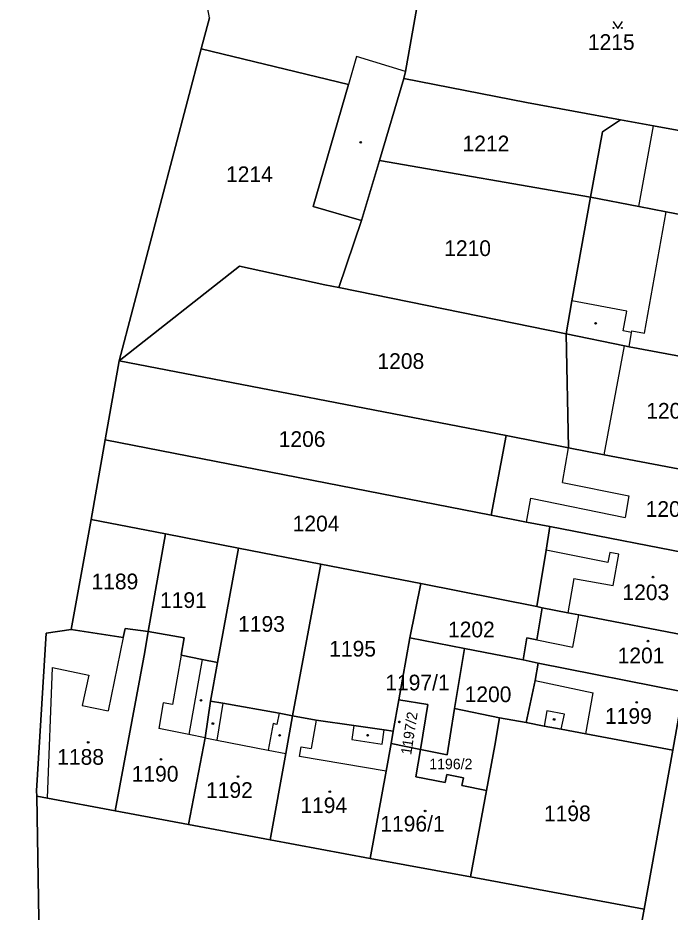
# Model space of a CAD drawing. Extents: x -596233 to -595156, y -1161235 to -1159375.
# Drawn here: x -596132.5 to -596061.9, y -1160407 to -1160310.2 of the extents above; entities that cross this region are included whole.
import ezdxf

# ---------------------------------------------------------------- set-up
doc = ezdxf.new("R2010")
doc.units = 0
for name, color, linetype in [('KN_CAR_KR', 7, 'Continuous'), ('KN_KULTURY', 7, 'Continuous'), ('KN_PARC_CIS_POZ', 7, 'Continuous'), ('KN_PARC_CIS_STAV', 7, 'Continuous'), ('KN_PARC_PLOCHA', 7, 'Continuous'), ('parcely_l', 7, 'Continuous')]:
    doc.layers.add(name, color=color, linetype=linetype)

msp = doc.modelspace()

# ---------------------------------------------------------------- linework, layer by layer
at = {"layer": 'KN_CAR_KR'}
for points in [[(-596095.85, -1160314.37), (-596096.72, -1160317.4)], [(-596090.57, -1160315.98), (-596095.85, -1160314.37)], [(-596065.3, -1160330.61), (-596063.73, -1160321.87)], [(-596064.69, -1160344.29), (-596062.35, -1160331.16)], [(-596066.62, -1160341.93), (-596072.55, -1160340.82)], [(-596067.02, -1160344.04), (-596066.62, -1160341.93)], [(-596066.11, -1160344.22), (-596067.02, -1160344.04)], [(-596066.36, -1160345.77), (-596066.11, -1160344.22)], [(-596066.11, -1160344.22), (-596066.08, -1160344.06)], [(-596066.08, -1160344.06), (-596064.69, -1160344.29)], [(-596069.08, -1160357.46), (-596066.88, -1160345.67)], [(-596073.59, -1160360.47), (-596072.91, -1160356.71)], [(-596073.59, -1160360.47), (-596066.39, -1160361.91)], [(-596066.39, -1160361.91), (-596066.79, -1160364.25)], [(-596077.48, -1160364.75), (-596076.99, -1160362.15)], [(-596076.99, -1160362.15), (-596066.79, -1160364.25)], [(-596068.66, -1160369.12), (-596075.35, -1160367.78)], [(-596068.47, -1160368.03), (-596068.66, -1160369.12)], [(-596067.49, -1160368.21), (-596068.47, -1160368.03)], [(-596068.1, -1160371.62), (-596067.49, -1160368.21)], [(-596072.35, -1160370.86), (-596073.01, -1160374.56)], [(-596072.35, -1160370.86), (-596068.1, -1160371.62)], [(-596072.47, -1160378.31), (-596071.81, -1160374.79)], [(-596121.09, -1160377.25), (-596122.7, -1160385.19)], [(-596076.34, -1160377.51), (-596072.47, -1160378.31)], [(-596114.81, -1160379.16), (-596115.74, -1160384.5)], [(-596112.55, -1160379.62), (-596114, -1160387.75)], [(-596129.28, -1160394.63), (-596128.72, -1160380.49)], [(-596128.72, -1160380.49), (-596124.79, -1160381.32)], [(-596124.79, -1160381.32), (-596125.52, -1160384.62)], [(-596076.53, -1160381.91), (-596070.25, -1160383.22)], [(-596071.04, -1160387.67), (-596070.25, -1160383.22)], [(-596116.76, -1160384.33), (-596117.24, -1160387.11)], [(-596115.74, -1160384.5), (-596116.76, -1160384.33)], [(-596125.52, -1160384.62), (-596122.7, -1160385.19)], [(-596110.33, -1160384.37), (-596110.95, -1160388.34)], [(-596075.25, -1160385.2), (-596075.57, -1160386.83)], [(-596073.37, -1160385.56), (-596075.25, -1160385.2)], [(-596104.23, -1160385.45), (-596104.47, -1160386.65)], [(-596100.22, -1160386.2), (-596100.74, -1160389.27)], [(-596073.7, -1160387.18), (-596073.37, -1160385.56)], [(-596114, -1160387.75), (-596117.24, -1160387.11)], [(-596104.87, -1160386.57), (-596105.4, -1160389.43)], [(-596104.47, -1160386.65), (-596104.87, -1160386.57)], [(-596096.14, -1160386.78), (-596096.36, -1160388.29)], [(-596112.23, -1160388.09), (-596114, -1160387.75)], [(-596112.23, -1160388.09), (-596110.95, -1160388.34)], [(-596093.09, -1160388.78), (-596092.88, -1160387.25)], [(-596110.95, -1160388.34), (-596105.4, -1160389.43)], [(-596102.02, -1160390.12), (-596101.85, -1160389.08)], [(-596101.85, -1160389.08), (-596100.74, -1160389.27)], [(-596096.36, -1160388.29), (-596093.09, -1160388.78)], [(-596105.4, -1160389.43), (-596103.49, -1160389.8)], [(-596092.64, -1160391.72), (-596102.02, -1160390.12)]]:
    msp.add_lwpolyline(points, dxfattribs=at)
at = {"layer": 'KN_KULTURY'}
msp.add_lwpolyline([(-596068.0918, -1160310.5716), (-596067.5918, -1160311.3216), (-596067.0918, -1160310.5716)], dxfattribs=at)
for centre, radius in [((-596068.042, -1160311.2714), 0.05), ((-596067.1426, -1160311.2714), 0.05), ((-596095.4, -1160323.65), 0.09), ((-596095.4, -1160323.65), 0.0398), ((-596069.99, -1160343.24), 0.09), ((-596069.99, -1160343.24), 0.0398), ((-596063.78, -1160370.71), 0.09), ((-596063.78, -1160370.71), 0.0398), ((-596064.33, -1160377.64), 0.09), ((-596064.33, -1160377.64), 0.0398), ((-596112.68, -1160384.05), 0.09), ((-596112.68, -1160384.05), 0.0398), ((-596065.55, -1160384.27), 0.09), ((-596065.55, -1160384.27), 0.0398), ((-596074.48, -1160386.12), 0.09), ((-596074.48, -1160386.12), 0.0398), ((-596111.39, -1160386.56), 0.09), ((-596111.39, -1160386.56), 0.0398), ((-596091.22, -1160386.38), 0.09), ((-596091.22, -1160386.38), 0.0398), ((-596104.17, -1160387.84), 0.09), ((-596104.17, -1160387.84), 0.0398), ((-596094.65, -1160387.82), 0.09), ((-596094.65, -1160387.82), 0.0398), ((-596124.87, -1160388.6), 0.09), ((-596124.87, -1160388.6), 0.0398), ((-596117, -1160390.44), 0.09), ((-596117, -1160390.44), 0.0398), ((-596108.67, -1160392.29), 0.09), ((-596108.67, -1160392.29), 0.0398), ((-596098.74, -1160393.93), 0.09), ((-596098.74, -1160393.93), 0.0398), ((-596072.4, -1160394.98), 0.09), ((-596072.4, -1160394.98), 0.0398), ((-596088.43, -1160396.02), 0.09), ((-596088.43, -1160396.02), 0.0398)]:
    msp.add_circle(centre, radius, dxfattribs=at)
at = {"layer": 'KN_PARC_PLOCHA'}
for points in [[(-596087.52, -1160298.85), (-596090.57, -1160315.98), (-596090.72, -1160316.75), (-596093.38, -1160325.62), (-596095.33, -1160332.12), (-596100.53, -1160330.6), (-596096.72, -1160317.4), (-596112.65, -1160313.55), (-596111.76, -1160310.17), (-596112.78, -1160304.73), (-596114.48, -1160299.31), (-596105.45, -1160295.23), (-596090.95, -1160298.16)], [(-596046.46, -1160306.17), (-596046.93, -1160308.68), (-596049.89, -1160324.4), (-596063.73, -1160321.87), (-596067.3, -1160321.22), (-596077.48, -1160319.36), (-596090.72, -1160316.75), (-596090.57, -1160315.98), (-596087.52, -1160298.85), (-596074.2, -1160301.11), (-596049.08, -1160305.69)], [(-596095.33, -1160332.12), (-596097.78, -1160339.37), (-596099.27, -1160339.07), (-596108.52, -1160337.06), (-596121.51, -1160347.3), (-596112.65, -1160313.55), (-596096.72, -1160317.4), (-596100.53, -1160330.6)], [(-596067.3, -1160321.22), (-596069.24, -1160322.51), (-596070.56, -1160329.6), (-596093.38, -1160325.62), (-596090.72, -1160316.75), (-596077.48, -1160319.36)], [(-596049.89, -1160324.4), (-596051.45, -1160333.26), (-596062.35, -1160331.16), (-596065.3, -1160330.61), (-596070.56, -1160329.6), (-596069.24, -1160322.51), (-596067.3, -1160321.22), (-596063.73, -1160321.87)], [(-596070.56, -1160329.6), (-596072.55, -1160340.82), (-596073.18, -1160344.37), (-596097.78, -1160339.37), (-596095.33, -1160332.12), (-596093.38, -1160325.62)], [(-596051.45, -1160333.26), (-596054.15, -1160348.06), (-596066.36, -1160345.77), (-596066.88, -1160345.67), (-596073.18, -1160344.37), (-596072.55, -1160340.82), (-596070.56, -1160329.6), (-596065.3, -1160330.61), (-596062.35, -1160331.16)], [(-596097.78, -1160339.37), (-596073.18, -1160344.37), (-596072.91, -1160356.71), (-596079.68, -1160355.39), (-596121.51, -1160347.3), (-596108.52, -1160337.06), (-596099.27, -1160339.07)], [(-596054.15, -1160348.06), (-596056.32, -1160359.91), (-596069.08, -1160357.46), (-596072.91, -1160356.71), (-596073.18, -1160344.37), (-596066.88, -1160345.67), (-596066.36, -1160345.77)], [(-596079.68, -1160355.39), (-596081.29, -1160364.01), (-596123.04, -1160355.87), (-596121.51, -1160347.3)], [(-596081.29, -1160364.01), (-596077.48, -1160364.75), (-596074.95, -1160365.24), (-596075.35, -1160367.78), (-596076.34, -1160373.9), (-596088.9, -1160371.41), (-596099.71, -1160369.3), (-596108.6, -1160367.57), (-596116.51, -1160366.03), (-596124.57, -1160364.46), (-596123.04, -1160355.87)], [(-596072.91, -1160356.71), (-596069.08, -1160357.46), (-596056.32, -1160359.91), (-596057.9, -1160368.56), (-596074.95, -1160365.24), (-596077.48, -1160364.75), (-596081.29, -1160364.01), (-596079.68, -1160355.39)], [(-596116.51, -1160366.03), (-596118.38, -1160376.6), (-596120.89, -1160376.27), (-596121.09, -1160377.25), (-596126.7, -1160376.38), (-596124.57, -1160364.46)], [(-596057.9, -1160368.56), (-596059.45, -1160377.18), (-596071.81, -1160374.79), (-596073.01, -1160374.56), (-596075.76, -1160374.02), (-596076.34, -1160373.9), (-596075.35, -1160367.78), (-596074.95, -1160365.24)], [(-596108.6, -1160367.57), (-596110.89, -1160379.96), (-596112.55, -1160379.62), (-596114.81, -1160379.16), (-596114.48, -1160377.29), (-596118.38, -1160376.6), (-596116.51, -1160366.03)], [(-596099.71, -1160369.3), (-596102.77, -1160385.72), (-596104.23, -1160385.45), (-596110.33, -1160384.37), (-596111.66, -1160384.13), (-596110.89, -1160379.96), (-596108.6, -1160367.57)], [(-596088.9, -1160371.41), (-596090.1, -1160377.29), (-596091.28, -1160383.98), (-596091.88, -1160387.39), (-596092.88, -1160387.25), (-596096.14, -1160386.78), (-596100.22, -1160386.2), (-596102.77, -1160385.72), (-596099.71, -1160369.3)], [(-596076.34, -1160373.9), (-596075.76, -1160374.02), (-596076.34, -1160377.51), (-596077.44, -1160377.29), (-596077.83, -1160379.68), (-596084.16, -1160378.45), (-596090.1, -1160377.29), (-596088.9, -1160371.41)], [(-596059.45, -1160377.18), (-596060.53, -1160383.14), (-596076.2, -1160380.03), (-596077.83, -1160379.68), (-596077.44, -1160377.29), (-596076.34, -1160377.51), (-596075.76, -1160374.02), (-596073.01, -1160374.56), (-596071.81, -1160374.79)], [(-596118.38, -1160376.6), (-596118.75, -1160378.79), (-596121.94, -1160396), (-596129.28, -1160394.63), (-596130.44, -1160394.41), (-596130.45, -1160393.85), (-596129.41, -1160376.77), (-596126.7, -1160376.38), (-596121.09, -1160377.25), (-596120.89, -1160376.27)], [(-596110.89, -1160379.96), (-596111.66, -1160384.13), (-596112.23, -1160388.09), (-596114.03, -1160397.48), (-596121.94, -1160396), (-596118.75, -1160378.79), (-596118.38, -1160376.6), (-596114.48, -1160377.29), (-596114.81, -1160379.16), (-596112.55, -1160379.62)], [(-596084.16, -1160378.45), (-596085.25, -1160384.93), (-596085.71, -1160387.88), (-596086.04, -1160389.94), (-596088.95, -1160389.36), (-596088.14, -1160384.48), (-596091.28, -1160383.98), (-596090.1, -1160377.29)], [(-596077.83, -1160379.68), (-596076.2, -1160380.03), (-596076.53, -1160381.91), (-596077.51, -1160386.46), (-596080.37, -1160385.93), (-596085.25, -1160384.93), (-596084.16, -1160378.45)], [(-596060.53, -1160383.14), (-596061.65, -1160389.43), (-596071.04, -1160387.67), (-596073.7, -1160387.18), (-596075.57, -1160386.83), (-596077.51, -1160386.46), (-596076.53, -1160381.91), (-596076.2, -1160380.03)], [(-596102.77, -1160385.72), (-596103.49, -1160389.8), (-596105.19, -1160399.14), (-596114.03, -1160397.48), (-596112.23, -1160388.09), (-596111.66, -1160384.13), (-596110.33, -1160384.37), (-596104.23, -1160385.45)], [(-596088.95, -1160389.36), (-596092.11, -1160388.73), (-596091.88, -1160387.39), (-596091.28, -1160383.98), (-596088.14, -1160384.48)], [(-596080.37, -1160385.93), (-596080.91, -1160388.92), (-596081.8, -1160393.82), (-596084.45, -1160393.27), (-596084.28, -1160392.45), (-596086.08, -1160392.07), (-596086.26, -1160392.95), (-596089.45, -1160392.33), (-596088.95, -1160389.36), (-596086.04, -1160389.94), (-596085.71, -1160387.88), (-596085.25, -1160384.93)], [(-596091.88, -1160387.39), (-596092.11, -1160388.73), (-596092.64, -1160391.72), (-596094.36, -1160401.16), (-596105.19, -1160399.14), (-596103.49, -1160389.8), (-596102.77, -1160385.72), (-596100.22, -1160386.2), (-596096.14, -1160386.78), (-596092.88, -1160387.25)], [(-596077.51, -1160386.46), (-596075.57, -1160386.83), (-596073.7, -1160387.18), (-596071.04, -1160387.67), (-596061.65, -1160389.43), (-596064.75, -1160406.64), (-596083.53, -1160403.16), (-596081.8, -1160393.82), (-596080.91, -1160388.92), (-596080.37, -1160385.93)], [(-596088.95, -1160389.36), (-596089.45, -1160392.33), (-596086.26, -1160392.95), (-596086.08, -1160392.07), (-596084.28, -1160392.45), (-596084.45, -1160393.27), (-596081.8, -1160393.82), (-596083.53, -1160403.16), (-596094.36, -1160401.16), (-596092.64, -1160391.72), (-596092.11, -1160388.73)], [(-596121.94, -1160396), (-596114.03, -1160397.48), (-596105.19, -1160399.14), (-596094.36, -1160401.16), (-596083.53, -1160403.16), (-596064.75, -1160406.64), (-596067.62, -1160422.46), (-596067.77, -1160421.59), (-596068.46, -1160421.22), (-596077.92, -1160419.52), (-596079.52, -1160419.23), (-596087.23, -1160417.84), (-596095.22, -1160416.4), (-596103.15, -1160414.97), (-596112.02, -1160413.32), (-596119.93, -1160411.85), (-596128.94, -1160410.15), (-596130.17, -1160409.95), (-596130.44, -1160394.41), (-596129.28, -1160394.63)]]:
    msp.add_lwpolyline(points, close=True, dxfattribs=at)
for points in [[(-596078.2, -1160481.08), (-596076.55, -1160471.65), (-596074.68, -1160461.38), (-596073.5, -1160454.91), (-596072.27, -1160448.03), (-596071.02, -1160441.09), (-596070.2, -1160436.27), (-596067.62, -1160422.46), (-596064.75, -1160406.64), (-596061.65, -1160389.43), (-596060.53, -1160383.14), (-596059.45, -1160377.18), (-596057.9, -1160368.56), (-596056.32, -1160359.91), (-596054.15, -1160348.06), (-596051.45, -1160333.26), (-596049.89, -1160324.4), (-596046.93, -1160308.68)], [(-596111.76, -1160310.17), (-596112.65, -1160313.55), (-596121.51, -1160347.3), (-596123.04, -1160355.87), (-596124.57, -1160364.46), (-596126.7, -1160376.38), (-596129.41, -1160376.77), (-596130.45, -1160393.85), (-596130.44, -1160394.41), (-596130.17, -1160409.95), (-596129.96, -1160421.71), (-596129.22, -1160433.13), (-596150.29, -1160460.31), (-596161.9, -1160462.63), (-596171.38, -1160459.94), (-596176.02, -1160467.44), (-596215.28, -1160532.28)]]:
    msp.add_lwpolyline(points, dxfattribs=at)
at = {"layer": 'parcely_l'}
for points in [[(-596090.72, -1160316.75), (-596090.57, -1160315.98), (-596087.52, -1160298.85)], [(-596111.76, -1160310.17), (-596112.65, -1160313.55)], [(-596112.65, -1160313.55), (-596121.51, -1160347.3)], [(-596112.65, -1160313.55), (-596096.72, -1160317.4), (-596100.53, -1160330.6), (-596095.33, -1160332.12)], [(-596093.38, -1160325.62), (-596090.72, -1160316.75)], [(-596067.3, -1160321.22), (-596077.48, -1160319.36), (-596090.72, -1160316.75)], [(-596067.3, -1160321.22), (-596069.24, -1160322.51), (-596070.56, -1160329.6)], [(-596049.89, -1160324.4), (-596063.73, -1160321.87), (-596067.3, -1160321.22)], [(-596095.33, -1160332.12), (-596093.38, -1160325.62)], [(-596070.56, -1160329.6), (-596093.38, -1160325.62)], [(-596073.18, -1160344.37), (-596072.55, -1160340.82), (-596070.56, -1160329.6)], [(-596070.56, -1160329.6), (-596065.3, -1160330.61), (-596062.35, -1160331.16), (-596051.45, -1160333.26)], [(-596095.33, -1160332.12), (-596097.78, -1160339.37)], [(-596097.78, -1160339.37), (-596099.27, -1160339.07), (-596108.52, -1160337.06), (-596121.51, -1160347.3)], [(-596097.78, -1160339.37), (-596073.18, -1160344.37)], [(-596054.15, -1160348.06), (-596066.36, -1160345.77), (-596066.88, -1160345.67), (-596073.18, -1160344.37)], [(-596072.91, -1160356.71), (-596073.18, -1160344.37)], [(-596121.51, -1160347.3), (-596123.04, -1160355.87)], [(-596121.51, -1160347.3), (-596079.68, -1160355.39)], [(-596123.04, -1160355.87), (-596124.57, -1160364.46)], [(-596081.29, -1160364.01), (-596123.04, -1160355.87)], [(-596079.68, -1160355.39), (-596081.29, -1160364.01)], [(-596072.91, -1160356.71), (-596079.68, -1160355.39)], [(-596056.32, -1160359.91), (-596069.08, -1160357.46), (-596072.91, -1160356.71)], [(-596081.29, -1160364.01), (-596077.48, -1160364.75), (-596074.95, -1160365.24)], [(-596124.57, -1160364.46), (-596126.7, -1160376.38)], [(-596116.51, -1160366.03), (-596124.57, -1160364.46)], [(-596076.34, -1160373.9), (-596075.35, -1160367.78), (-596074.95, -1160365.24)], [(-596074.95, -1160365.24), (-596057.9, -1160368.56)], [(-596118.38, -1160376.6), (-596116.51, -1160366.03)], [(-596108.6, -1160367.57), (-596116.51, -1160366.03)], [(-596110.89, -1160379.96), (-596108.6, -1160367.57)], [(-596108.6, -1160367.57), (-596099.71, -1160369.3)], [(-596099.71, -1160369.3), (-596102.77, -1160385.72)], [(-596088.9, -1160371.41), (-596099.71, -1160369.3)], [(-596090.1, -1160377.29), (-596088.9, -1160371.41)], [(-596088.9, -1160371.41), (-596076.34, -1160373.9)], [(-596075.76, -1160374.02), (-596076.34, -1160377.51), (-596077.44, -1160377.29), (-596077.83, -1160379.68)], [(-596076.34, -1160373.9), (-596075.76, -1160374.02)], [(-596059.45, -1160377.18), (-596071.81, -1160374.79), (-596073.01, -1160374.56), (-596075.76, -1160374.02)], [(-596126.7, -1160376.38), (-596129.41, -1160376.77), (-596130.45, -1160393.85), (-596130.44, -1160394.41)], [(-596126.7, -1160376.38), (-596121.09, -1160377.25), (-596120.89, -1160376.27), (-596118.38, -1160376.6)], [(-596118.38, -1160376.6), (-596118.75, -1160378.79), (-596121.94, -1160396)], [(-596110.89, -1160379.96), (-596112.55, -1160379.62), (-596114.81, -1160379.16), (-596114.48, -1160377.29), (-596118.38, -1160376.6)], [(-596090.1, -1160377.29), (-596091.28, -1160383.98)], [(-596084.16, -1160378.45), (-596090.1, -1160377.29)], [(-596085.25, -1160384.93), (-596084.16, -1160378.45)], [(-596077.83, -1160379.68), (-596084.16, -1160378.45)], [(-596111.66, -1160384.13), (-596110.89, -1160379.96)], [(-596077.83, -1160379.68), (-596076.2, -1160380.03)], [(-596077.51, -1160386.46), (-596076.53, -1160381.91), (-596076.2, -1160380.03)], [(-596076.2, -1160380.03), (-596060.53, -1160383.14)], [(-596114.03, -1160397.48), (-596112.23, -1160388.09), (-596111.66, -1160384.13)], [(-596102.77, -1160385.72), (-596104.23, -1160385.45), (-596110.33, -1160384.37), (-596111.66, -1160384.13)], [(-596091.88, -1160387.39), (-596091.28, -1160383.98)], [(-596091.28, -1160383.98), (-596088.14, -1160384.48), (-596088.95, -1160389.36)], [(-596088.95, -1160389.36), (-596086.04, -1160389.94), (-596085.71, -1160387.88), (-596085.25, -1160384.93)], [(-596085.25, -1160384.93), (-596080.37, -1160385.93)], [(-596105.19, -1160399.14), (-596103.49, -1160389.8), (-596102.77, -1160385.72)], [(-596102.77, -1160385.72), (-596100.22, -1160386.2), (-596096.14, -1160386.78), (-596092.88, -1160387.25), (-596091.88, -1160387.39)], [(-596081.8, -1160393.82), (-596080.91, -1160388.92), (-596080.37, -1160385.93)], [(-596080.37, -1160385.93), (-596077.51, -1160386.46)], [(-596061.65, -1160389.43), (-596071.04, -1160387.67), (-596073.7, -1160387.18), (-596075.57, -1160386.83), (-596077.51, -1160386.46)], [(-596092.11, -1160388.73), (-596091.88, -1160387.39)], [(-596094.36, -1160401.16), (-596092.64, -1160391.72), (-596092.11, -1160388.73)], [(-596088.95, -1160389.36), (-596092.11, -1160388.73)], [(-596088.95, -1160389.36), (-596089.45, -1160392.33), (-596086.26, -1160392.95), (-596086.08, -1160392.07), (-596084.28, -1160392.45), (-596084.45, -1160393.27), (-596081.8, -1160393.82)], [(-596061.65, -1160389.43), (-596064.75, -1160406.64)], [(-596083.53, -1160403.16), (-596081.8, -1160393.82)], [(-596130.44, -1160394.41), (-596130.17, -1160409.95)], [(-596121.94, -1160396), (-596129.28, -1160394.63), (-596130.44, -1160394.41)], [(-596121.94, -1160396), (-596114.03, -1160397.48)], [(-596105.19, -1160399.14), (-596114.03, -1160397.48)], [(-596094.36, -1160401.16), (-596105.19, -1160399.14)], [(-596083.53, -1160403.16), (-596094.36, -1160401.16)], [(-596064.75, -1160406.64), (-596083.53, -1160403.16)], [(-596067.62, -1160422.46), (-596064.75, -1160406.64)]]:
    msp.add_lwpolyline(points, dxfattribs=at)

# ---------------------------------------------------------------- texts
at = {"layer": 'KN_PARC_CIS_POZ'}
for s, height, p in [('1215', 1.7, (-596070.8266, -1160313.65)), ('1212', 1.7, (-596084.3866, -1160324.63)), ('1214', 1.7, (-596109.9666, -1160327.96)), ('1210', 1.7, (-596086.3666, -1160335.96)), ('1208', 1.7, (-596093.5866, -1160348.18)), ('1206', 1.7, (-596104.2666, -1160356.62)), ('1204', 1.7, (-596102.7566, -1160365.76)), ('1189', 1.7, (-596124.5166, -1160372.03)), ('1191', 1.7, (-596117.1066, -1160374.05)), ('1193', 1.7, (-596108.6566, -1160376.63)), ('1202', 1.7, (-596085.9566, -1160377.23)), ('1195', 1.7, (-596098.8066, -1160379.31)), ('1197/1', 1.7, (-596092.7366, -1160382.97)), ('1200', 1.7, (-596084.1566, -1160384.24)), ('1196/2', 1.14, (-596087.98, -1160391.5))]:
    msp.add_text(s, height=height, dxfattribs=at).set_placement(p)
at = {"layer": 'KN_PARC_CIS_STAV'}
for s, p in [('1207', (-596064.5166, -1160353.56)), ('1205', (-596064.5766, -1160364.19)), ('1203', (-596067.0866, -1160373.2)), ('1201', (-596067.6066, -1160380.04)), ('1199', (-596068.9666, -1160386.59)), ('1188', (-596128.2266, -1160391.02)), ('1190', (-596120.1666, -1160392.85)), ('1192', (-596112.1266, -1160394.61)), ('1194', (-596101.9266, -1160396.25)), ('1198', (-596075.5766, -1160397.13)), ('1196/1', (-596093.2766, -1160398.25))]:
    msp.add_text(s, height=1.7, dxfattribs=at).set_placement(p)
msp.add_text('1197/2', height=1.14, rotation=81.237898, dxfattribs=at).set_placement((-596089.942, -1160390.0023))

doc.saveas('drawing.dxf')
